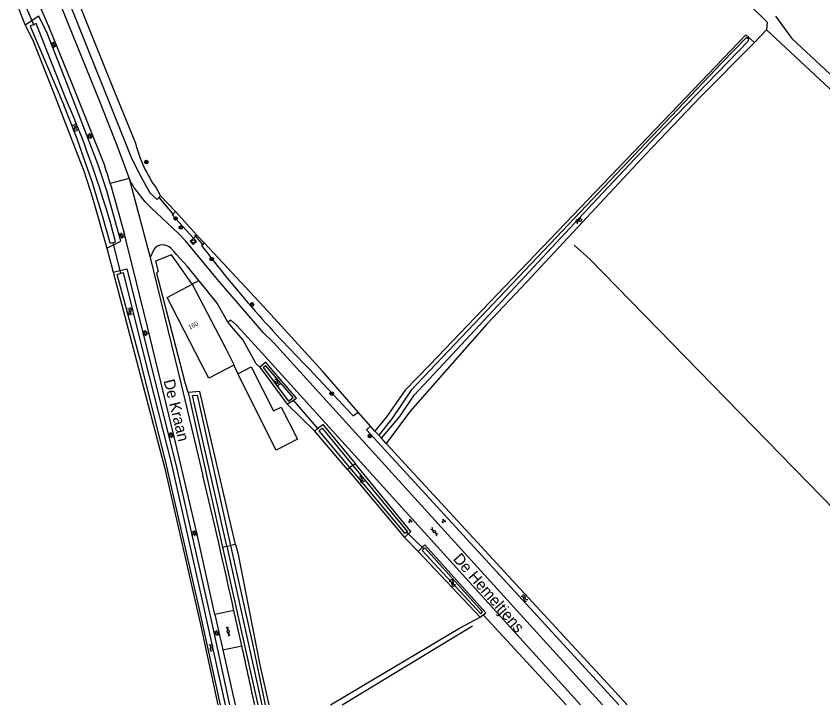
# Model space of a CAD drawing. Extents: x 136000 to 141000, y 400494 to 402006.
# Drawn here: x 137093.2 to 137272.8, y 400500 to 400653.3 of the extents above; entities that cross this region are included whole.
import ezdxf

# ---------------------------------------------------------------- set-up
doc = ezdxf.new("R2010")
doc.units = 0
for name, color, linetype in [('gg-afsc-draadraster', 7, 'Continuous'), ('gg-afsc-erfafscheiding', 7, 'Continuous'), ('gg-afsc-hekwerk', 7, 'Continuous'), ('gg-afsc-lijn draadraster', 7, 'Continuous'), ('gg-afsc-muur', 7, 'Continuous'), ('gg-anno-huisnummerreeks BGT', 7, 'Continuous'), ('gg-anno-openbare ruimte label', 7, 'Continuous'), ('gg-bbg-bijgebouw', 7, 'Continuous'), ('gg-bbg-hoofdgebouw', 7, 'Continuous'), ('gg-knt-bronhoudergrens', 7, 'Continuous'), ('gg-knt-verharding', 7, 'Continuous'), ('gg-kntw-bovenkant insteek waterloop', 7, 'Continuous'), ('gg-kntw-greppel-droge sloot', 7, 'Continuous'), ('gg-kntw-midden sloot', 7, 'Continuous'), ('gg-kntw-waterlijn', 7, 'Continuous'), ('gg-kwrk-duiker nz buis', 7, 'Continuous'), ('gt-grn-groengrens', 7, 'Continuous'), ('gt-grn-vlakafsluiter', 7, 'Continuous'), ('gt-grn-weggrens', 7, 'Continuous'), ('gt-symb-boom', 7, 'Continuous'), ('gt-symb-gesloten verharding', 7, 'Continuous'), ('gt-symb-groenvak', 7, 'Continuous'), ('gt-symb-lichtmast', 7, 'Continuous'), ('gt-symb-rioolschacht', 7, 'Continuous'), ('gt-symb-watersymbool', 7, 'Continuous')]:
    doc.layers.add(name, color=color, linetype=linetype)

# ---------------------------------------------------------------- blocks, each defined once
blk = doc.blocks.new('gt0-BOOM')
at = {"layer": 'gt-symb-boom'}
for radius in [0.4, 0.2]:
    blk.add_circle((0, 0), radius, dxfattribs=at)
blk = doc.blocks.new('gt0-RS')
at = {"layer": 'gt-symb-rioolschacht'}
blk.add_lwpolyline([(-0.5, -0.5), (0.5, -0.5), (0.5, 0.5), (-0.5, 0.5)], close=True, dxfattribs=at)
blk.add_circle((0, 0), 0.375, dxfattribs=at)
blk = doc.blocks.new('gt0-LMAST')
at = {"layer": 'gt-symb-lichtmast'}
for p, q in [((-0.18, 0.17), (-0.45, 0.44)), ((-0.01, 0.25), (-0.01, 0.62)), ((0.17, 0.17), (0.44, 0.44)), ((-0.26, 0), (-0.63, 0)), ((-0.18, -0.18), (-0.45, -0.45)), ((-0.01, -0.25), (-0.01, -0.63)), ((0.44, -0.45), (0.17, -0.18)), ((0.24, 0), (0.62, 0))]:
    blk.add_line(p, q, dxfattribs=at)
blk.add_circle((-0.01, 0), 0.25, dxfattribs=at)
blk = doc.blocks.new('gt0-WA')
at = {"layer": 'gt-symb-watersymbool'}
for centre, start, end in [((-0.32, 0.02), 28.0725, 151.9275), ((0.43, 0.42), 208.0725, 331.9275), ((-0.32, -0.43), 28.0725, 151.9275), ((0.43, -0.03), 208.0725, 331.9275)]:
    blk.add_arc(centre, 0.425, start, end, dxfattribs=at)
blk = doc.blocks.new('gt0-GRVAK')
at = {"layer": 'gt-symb-groenvak'}
for p, q in [((-0.11, 0.19), (-0.23, 0.24)), ((-0.18, 0.15), (0.09, 0.15)), ((-0.09, 0.21), (-0.16, 0.32)), ((-0.05, 0.21), (-0.05, 0.39)), ((0, 0.21), (0.06, 0.32)), ((0.02, 0.19), (0.13, 0.24)), ((0.26, -0.05), (0.2, 0.06)), ((0.3, -0.05), (0.3, 0.13)), ((0.35, -0.05), (0.41, 0.06)), ((-0.24, -0.23), (-0.36, -0.18)), ((-0.32, -0.26), (-0.05, -0.26)), ((-0.23, -0.21), (-0.29, -0.09)), ((-0.18, -0.2), (-0.18, -0.02)), ((-0.14, -0.21), (-0.07, -0.09)), ((-0.12, -0.23), (0, -0.18)), ((0.24, -0.07), (0.12, -0.02)), ((0.17, -0.11), (0.44, -0.11)), ((0.37, -0.07), (0.49, -0.02))]:
    blk.add_line(p, q, dxfattribs=at)
blk = doc.blocks.new('gt0-GESVH1')
at = {"layer": 'gt-symb-gesloten verharding'}
for p, q in [((-0.99, -0.26), (0.01, 0.24)), ((0.01, -0.26), (-0.99, 0.24)), ((0.01, 0.24), (1.01, -0.26)), ((1.01, 0.24), (0.01, -0.26))]:
    blk.add_line(p, q, dxfattribs=at)

msp = doc.modelspace()

# ---------------------------------------------------------------- linework, layer by layer
at = {"layer": 'gg-afsc-draadraster'}
msp.add_lwpolyline([(137163.24, 400500), (137170.23, 400504.14), (137191.94, 400517.04), (137196.55, 400519.51)], dxfattribs=at)
at = {"layer": 'gg-afsc-erfafscheiding'}
for p, q in [((137159.69, 400560.98), (137153.6, 400566.94)), ((137182.73, 400534.12), (137179.7, 400537.28))]:
    msp.add_line(p, q, dxfattribs=at)
msp.add_lwpolyline([(137147.47, 400575.15), (137146.7, 400575.9), (137143.75, 400581.16), (137140.34, 400585.18)], dxfattribs=at)
at = {"layer": 'gg-afsc-hekwerk'}
msp.add_line((137124.52, 400596.1), (137130.68, 400572.4), dxfattribs=at)
msp.add_line((137124.52, 400596.1), (137130.68, 400572.4), dxfattribs=at)
at = {"layer": 'gg-afsc-lijn draadraster'}
msp.add_lwpolyline([(137163.24, 400500), (137170.23, 400504.14), (137191.94, 400517.04), (137196.55, 400519.51)], dxfattribs=at)
at = {"layer": 'gg-afsc-muur'}
msp.add_line((137141.68, 400575.57), (137142.58, 400573.68), dxfattribs=at)
at = {"layer": 'gg-bbg-bijgebouw'}
msp.add_lwpolyline([(137142.58, 400573.68), (137145.6, 400575.23), (137150.56, 400565.44), (137152.24, 400566.28), (137155.85, 400559.1), (137151.11, 400556.71), (137142.58, 400573.68)], dxfattribs=at)
at = {"layer": 'gg-bbg-hoofdgebouw'}
msp.add_line((137132.41, 400593.64), (137140.04, 400578.99), dxfattribs=at)
for points in [[(137134.46, 400575.98), (137126.84, 400590.64), (137132.41, 400593.64)], [(137140.04, 400578.99), (137141.79, 400575.62), (137141.68, 400575.57)], [(137141.68, 400575.57), (137136.17, 400572.7), (137134.46, 400575.98)]]:
    msp.add_lwpolyline(points, dxfattribs=at)
at = {"layer": 'gg-knt-bronhoudergrens'}
for p, q in [((137260.27, 400650.23), (137257.59, 400647.38)), ((137197.18, 400520), (137215.7, 400500))]:
    msp.add_line(p, q, dxfattribs=at)
for points in [[(137208.55, 400702.86), (137260.43, 400651.94), (137260.27, 400650.23)], [(137262.28, 400653.29), (137265.91, 400648.27), (137287.33, 400628.42)], [(137345.3, 400569.3), (137292.66, 400620.11), (137260.27, 400650.23)]]:
    msp.add_lwpolyline(points, dxfattribs=at)
at = {"layer": 'gg-knt-verharding'}
for p, q in [((137123.9, 400601.36), (137123.06, 400599.54)), ((137131.3, 400597.6), (137128.91, 400600.26)), ((137133.92, 400594.45), (137131.3, 400597.6)), ((137148.04, 400578.26), (137218.89, 400500)), ((137141.74, 400520.99), (137137.49, 400520.1)), ((137143.48, 400513.16), (137141.74, 400520.99)), ((137137.49, 400520.1), (137139.28, 400512.25)), ((137139.28, 400512.25), (137143.48, 400513.16)), ((137139.28, 400512.25), (137141.99, 400500))]:
    msp.add_line(p, q, dxfattribs=at)
for points in [[(137112.9, 400620.21), (137105.59, 400638.54), (137100.68, 400650.62), (137094.38, 400665.27)], [(137099.86, 400663.92), (137104.73, 400651.74), (137111.92, 400633.95), (137115.74, 400624.35), (137117.4, 400619.94), (137118.4, 400617.17)], [(137148.29, 400582.78), (137138.1, 400594.69), (137131.03, 400603.2), (137129.35, 400604.91), (137123.39, 400610.51), (137122, 400611.91), (137119.67, 400614.91)], [(137137.49, 400520.1), (137133.58, 400537.61), (137129, 400557.21), (137122.45, 400584.13), (137117.75, 400603.27)], [(137128.91, 400600.26), (137128.36, 400600.95), (137127.73, 400601.57)], [(137123.06, 400599.54), (137130.06, 400571), (137134.78, 400551.07)], [(137140.34, 400585.18), (137138.02, 400589.37), (137134.02, 400594.33), (137133.92, 400594.45)], [(137148.04, 400578.26), (137142.28, 400584.52), (137141.01, 400585.59), (137140.34, 400585.18)], [(137148.29, 400582.78), (137150.56, 400580.64), (137223.78, 400500)]]:
    msp.add_lwpolyline(points, dxfattribs=at)
for centre, radius, start, end in [((136845.37, 400534.37), 280.96, 16.9028, 17.7879), ((136851.5, 400536.3), 274.54, 14.1203, 16.8904), ((137126.34, 400620.12), 8.47, 200.3638, 217.9983), ((137125.9, 400599.89), 2.48, 42.4704, 143.881), ((135665.64, 400195.34), 1511.59, 12.4411, 13.61155), ((133497.79, 399706.64), 3733.83, 12.26767, 12.47438)]:
    msp.add_arc(centre, radius, start, end, dxfattribs=at)
at = {"layer": 'gg-kntw-bovenkant insteek waterloop'}
for p, q in [((137257.59, 400647.38), (137255.7, 400649.13)), ((137147.47, 400575.15), (137153.6, 400566.94)), ((137134.12, 400569.7), (137131.51, 400569.49)), ((137131.51, 400569.49), (137139.18, 400535.11)), ((137173.11, 400560.92), (137172.11, 400562.02)), ((137166.98, 400552.35), (137159.69, 400560.98)), ((137175.64, 400558.18), (137229.25, 400500)), ((137166.98, 400552.35), (137179.7, 400537.28)), ((137139.18, 400535.11), (137147.03, 400500)), ((137142.07, 400535.72), (137142.56, 400533.84)), ((137182.73, 400534.12), (137196.55, 400519.51)), ((137196.55, 400519.51), (137197.18, 400520))]:
    msp.add_line(p, q, dxfattribs=at)
for points in [[(137113.41, 400601.64), (137116.56, 400603.17), (137113.4, 400614.36), (137111.52, 400620.18), (137104.58, 400638.15), (137100.13, 400649.45), (137098.27, 400653.25), (137095.26, 400651.24)], [(137095.26, 400651.24), (137096.99, 400647.92), (137101.43, 400636.62), (137108.37, 400618.64), (137110.25, 400612.82), (137113.41, 400601.64)], [(137255.7, 400649.13), (137185.32, 400575.67), (137179.86, 400570), (137175.68, 400564.12), (137173.11, 400560.92)], [(137257.59, 400647.38), (137245.62, 400635.29), (137233.5, 400622.64), (137206.94, 400594.17), (137197.94, 400584.65), (137181.02, 400565.43), (137175.64, 400558.18)], [(137114.86, 400596.31), (137117.89, 400597.04), (137128.84, 400553.2), (137136.74, 400518.44), (137140.73, 400500)], [(137114.86, 400596.31), (137126.37, 400552.62), (137134.27, 400517.89), (137138.13, 400500)], [(137150.2, 400574.65), (137148.81, 400576.25), (137147.47, 400575.15)], [(137153.6, 400566.94), (137155.68, 400568.26), (137150.2, 400574.65)], [(137142.07, 400535.72), (137141.75, 400536.96), (137134.12, 400569.7)], [(137159.69, 400560.98), (137161.55, 400562.42), (137168.69, 400553.7)], [(137172.11, 400562.02), (137171.21, 400561.19), (137227.43, 400500)], [(137179.7, 400537.28), (137181.09, 400538.55), (137168.69, 400553.7)], [(137197.18, 400520), (137197.82, 400520.49), (137184.21, 400535.62), (137182.73, 400534.12)], [(137142.56, 400533.84), (137147.52, 400508.93), (137149.52, 400500)]]:
    msp.add_lwpolyline(points, dxfattribs=at)
at = {"layer": 'gg-kntw-greppel-droge sloot'}
for p, q in [((137115.02, 400636.83), (137119.79, 400624.98)), ((137124.47, 400614.89), (137125.35, 400613.26)), ((137125.35, 400613.26), (137124.67, 400612.49)), ((137127.98, 400609.07), (137128.74, 400609.77)), ((137132.73, 400603.86), (137127.98, 400609.07)), ((137128.74, 400609.77), (137133.49, 400604.56)), ((137133.49, 400604.56), (137132.73, 400603.86)), ((137135.21, 400602.75), (137134.51, 400602.22))]:
    msp.add_line(p, q, dxfattribs=at)
for points in [[(137140.22, 400744.17), (137103.04, 400675.17), (137101.43, 400671.38), (137106.41, 400658.23), (137115.02, 400636.83)], [(137124.67, 400612.49), (137123.09, 400613.85), (137120.99, 400617.69), (137118.99, 400621.58), (137104.5, 400657.77), (137100.11, 400671.32)], [(137169.38, 400565.15), (137161.44, 400574.29), (137148.35, 400588.55), (137135.21, 400602.75)], [(137159.38, 400573.85), (137168.26, 400564.31), (137169.38, 400565.15)]]:
    msp.add_lwpolyline(points, dxfattribs=at)
for centre, radius, start, end in [((137150.86, 400633.28), 32.16, 194.9622, 214.878), ((137359.43, 400774.31), 283.2, 217.4206, 225.0586)]:
    msp.add_arc(centre, radius, start, end, dxfattribs=at)
at = {"layer": 'gg-kntw-midden sloot'}
msp.add_line((137165.79, 400500), (137194.81, 400517.57), dxfattribs=at)
msp.add_lwpolyline([(137297.86, 400520.99), (137290.71, 400527.74), (137220.93, 400599.18), (137217.45, 400602.28)], dxfattribs=at)
at = {"layer": 'gg-kntw-waterlijn'}
for p, q in [((137114.15, 400602.75), (137115.39, 400603.03)), ((137140.14, 400535.32), (137147.96, 400500))]:
    msp.add_line(p, q, dxfattribs=at)
for points in [[(137104.54, 400634.38), (137097.69, 400651.6), (137096.35, 400651.05), (137103.84, 400633.49)], [(137255.83, 400648.51), (137250.32, 400642.88), (137233.49, 400625.14), (137214.86, 400605.51), (137183.95, 400572.93), (137181.18, 400570.01), (137176.89, 400563.63), (137173.96, 400560)], [(137174.59, 400559.32), (137178.63, 400564.15), (137181.86, 400568.93), (137188.28, 400575.82), (137221.57, 400611.53), (137235.68, 400626.48), (137256.23, 400647.68), (137256.35, 400648.11), (137255.83, 400648.51)], [(137138.75, 400500), (137133.79, 400522.56), (137126.68, 400553.34), (137120.9, 400576.58), (137115.75, 400595.81), (137117.06, 400596.21), (137121.91, 400576.84), (137127.82, 400553.55), (137134.7, 400522.86), (137139.79, 400500)], [(137148.21, 400575.05), (137153.9, 400567.6), (137154.92, 400568.38), (137148.82, 400575.47), (137148.21, 400575.05)], [(137140.14, 400535.32), (137138.18, 400544.17), (137132.48, 400568.86), (137133.57, 400568.91), (137140.99, 400535.49)], [(137167.53, 400552.79), (137160.68, 400560.95), (137161.34, 400561.56), (137168.17, 400553.29)], [(137168.17, 400553.29), (137180.37, 400538.54), (137179.85, 400538.1), (137167.53, 400552.79)], [(137140.99, 400535.49), (137145.83, 400513.68), (137148.66, 400500)], [(137183.66, 400534.38), (137196.67, 400520.29), (137197.08, 400520.67), (137184.21, 400534.97), (137183.66, 400534.38)]]:
    msp.add_lwpolyline(points, dxfattribs=at)
for centre, radius, start, end in [((136901.24, 400546.4), 221.51, 14.8119, 23.3996), ((136883.72, 400542.58), 238.15, 14.6344, 22.439)]:
    msp.add_arc(centre, radius, start, end, dxfattribs=at)
at = {"layer": 'gg-kwrk-duiker nz buis'}
for p, q in [((137094.35, 400657.78), (137097.18, 400651.24)), ((137125.07, 400612.8), (137128.25, 400609.05)), ((137132.92, 400604.51), (137134.89, 400602.31)), ((137114.75, 400602.84), (137116.46, 400596.04)), ((137160.57, 400561.36), (137154.9, 400567.9)), ((137183.92, 400534.76), (137180.16, 400538.43))]:
    msp.add_line(p, q, dxfattribs=at)
at = {"layer": 'gt-grn-groengrens'}
for p, q in [((137093.24, 400656.29), (137095.26, 400651.24)), ((137128.74, 400609.77), (137125.35, 400613.26)), ((137135.21, 400602.75), (137133.49, 400604.56)), ((137113.41, 400601.64), (137114.86, 400596.31)), ((137129.3, 400598.1), (137127.8, 400600.13)), ((137132.41, 400593.64), (137129.3, 400598.1)), ((137132.41, 400593.64), (137133.92, 400594.45)), ((137131.51, 400569.49), (137130.68, 400572.4)), ((137172.11, 400562.02), (137169.38, 400565.15))]:
    msp.add_line(p, q, dxfattribs=at)
msp.add_lwpolyline([(137127.8, 400600.13), (137124.24, 400598.76), (137124.83, 400596.46), (137124.52, 400596.1)], dxfattribs=at)
at = {"layer": 'gt-grn-vlakafsluiter'}
for p, q in [((137173.96, 400560), (137173.11, 400560.92)), ((137174.59, 400559.32), (137173.96, 400560)), ((137175.64, 400558.18), (137174.59, 400559.32)), ((137168.17, 400553.29), (137167.53, 400552.79)), ((137168.17, 400553.29), (137168.69, 400553.7)), ((137166.98, 400552.35), (137167.53, 400552.79)), ((137139.18, 400535.11), (137140.14, 400535.32)), ((137140.14, 400535.32), (137140.99, 400535.49)), ((137142.07, 400535.72), (137140.99, 400535.49))]:
    msp.add_line(p, q, dxfattribs=at)
at = {"layer": 'gt-grn-weggrens'}
for q in [(137114.2, 400616.06), (137123.06, 400599.54)]:
    msp.add_line((137118.4, 400617.17), q, dxfattribs=at)

# ---------------------------------------------------------------- block references
at = {"layer": 'gt-symb-boom'}
for p in [(137122.23, 400620.79), (137128.75, 400608.24), (137129.91, 400606.23), (137136.79, 400599.19), (137145.75, 400589.11), (137163.51, 400569.26), (137171.99, 400559.82)]:
    msp.add_blockref('gt0-BOOM', p, dxfattribs=at)
at = {"layer": 'gt-symb-gesloten verharding'}
for p, rotation in [((137186.35, 400538.56), -46.986106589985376), ((137140.45, 400516.35), -77.81315978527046)]:
    msp.add_blockref('gt0-GESVH1', p, dxfattribs=dict(at, rotation=rotation))
at = {"layer": 'gt-symb-groenvak'}
for p in [(137180.96, 400540.93), (137188.41, 400540.93)]:
    msp.add_blockref('gt0-GRVAK', p, dxfattribs=at)
at = {"layer": 'gt-symb-lichtmast'}
for p in [(137101.65, 400646.91), (137109.62, 400626.59), (137116.73, 400604.4), (137121.99, 400582.75), (137127.74, 400560.05), (137132.99, 400538.2), (137137.92, 400515.97)]:
    msp.add_blockref('gt0-LMAST', p, dxfattribs=at)
at = {"layer": 'gt-symb-rioolschacht', "rotation": 132.21994776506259}
msp.add_blockref('gt0-RS', (137132.67, 400603.14), dxfattribs=at)
at = {"layer": 'gt-symb-watersymbool'}
for p, rotation in [((137106.38, 400628.51), -57.91563845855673), ((137218.46, 400607.74), 46.9051020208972), ((137118.57, 400587.6), -67.53882429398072), ((137151.24, 400571.76), -41.63353933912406), ((137170.03, 400550.17), -41.63353933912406), ((137190.32, 400527.17), -41.63353933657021), ((137206.38, 400523.8), -41.63353933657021), ((137136.7, 400512.8), -67.53882429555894)]:
    msp.add_blockref('gt0-WA', p, dxfattribs=dict(at, rotation=rotation))

# ---------------------------------------------------------------- texts
at = {"layer": 'gg-anno-huisnummerreeks BGT'}
msp.add_text('160', height=1, rotation=27.5, dxfattribs=at).set_placement((137131.88, 400583.48))
at = {"layer": 'gg-anno-openbare ruimte label'}
for s, rotation, p in [('De Kraan', 283.8, (137126.04, 400572.14)), ('De Hemeltjens', 310.8, (137190.37, 400532.4))]:
    msp.add_text(s, height=2.5, rotation=rotation, dxfattribs=at).set_placement(p)

doc.saveas('drawing.dxf')
